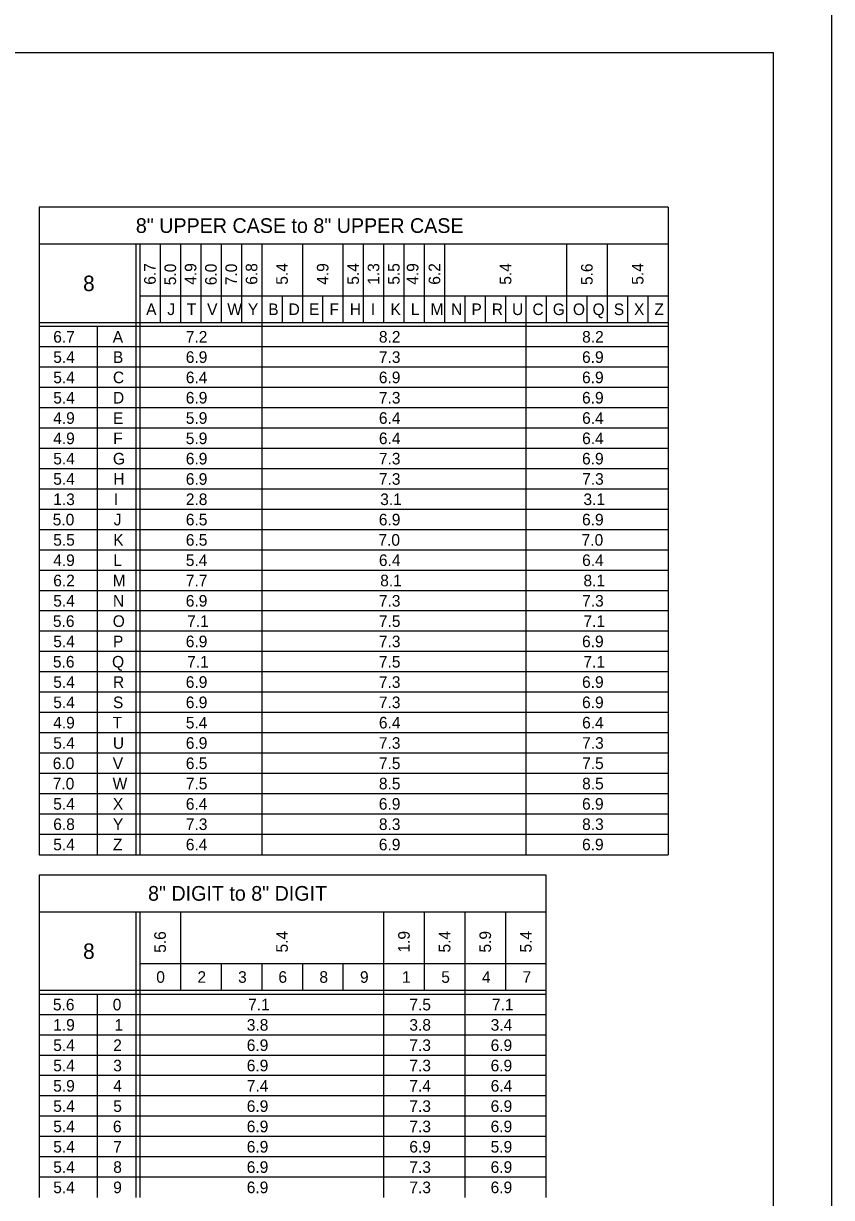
# Model space of a CAD drawing. Extents: x 637580 to 641849, y 297270 to 299646.
# Drawn here: x 640735.6 to 640944.3, y 298146.6 to 298450.1 of the extents above; entities that cross this region are included whole.
import ezdxf

# ---------------------------------------------------------------- set-up
doc = ezdxf.new("R2010")
doc.units = 0
for name, color, linetype in [('1', 7, 'Continuous'), ('2', 7, 'Continuous'), ('XCS-GRID-HVGL', 7, 'Continuous')]:
    doc.layers.add(name, color=color, linetype=linetype)

msp = doc.modelspace()

# ---------------------------------------------------------------- linework, layer by layer
at = {"layer": '1'}
for p in [(640143.31, 298442.63), (640929.31, 297878.63)]:
    msp.add_line(p, (640929.31, 298442.63), dxfattribs=at)
at = {"layer": '2'}
for p, q in [((640902.11, 298402.63), (640739.61, 298402.63)), ((640739.61, 298402.63), (640739.61, 298235.25)), ((640902.11, 298402.63), (640902.11, 298235.25)), ((640739.61, 298393.13), (640902.11, 298393.13)), ((640764.61, 298393.13), (640764.61, 298235.25)), ((640765.61, 298393.13), (640765.61, 298235.25)), ((640770.86, 298393.13), (640770.86, 298372.75)), ((640776.11, 298393.13), (640776.11, 298372.75)), ((640781.36, 298393.13), (640781.36, 298372.75)), ((640786.61, 298393.13), (640786.61, 298372.75)), ((640791.86, 298393.13), (640791.86, 298372.75)), ((640797.11, 298393.13), (640797.11, 298235.25)), ((640807.61, 298393.13), (640807.61, 298372.75)), ((640818.11, 298393.13), (640818.11, 298372.75)), ((640823.36, 298393.13), (640823.36, 298372.75)), ((640828.61, 298393.13), (640828.61, 298372.75)), ((640833.86, 298393.13), (640833.86, 298372.75)), ((640839.11, 298393.13), (640839.11, 298372.75)), ((640844.36, 298393.13), (640844.36, 298372.75)), ((640875.86, 298393.13), (640875.86, 298372.75)), ((640886.36, 298393.13), (640886.36, 298372.75)), ((640765.61, 298379.75), (640902.11, 298379.75)), ((640802.36, 298379.75), (640802.36, 298372.75)), ((640812.86, 298379.75), (640812.86, 298372.75)), ((640849.61, 298379.75), (640849.61, 298372.75)), ((640854.86, 298379.75), (640854.86, 298372.75)), ((640860.11, 298379.75), (640860.11, 298372.75)), ((640860.11, 298379.75), (640860.11, 298372.75)), ((640865.36, 298379.75), (640865.36, 298235.25)), ((640870.61, 298379.75), (640870.61, 298372.75)), ((640881.11, 298379.75), (640881.11, 298372.75)), ((640891.61, 298379.75), (640891.61, 298372.75)), ((640896.86, 298379.75), (640896.86, 298372.75)), ((640902.11, 298372.75), (640739.61, 298372.75)), ((640902.11, 298371.75), (640739.61, 298371.75)), ((640754.61, 298371.75), (640754.61, 298235.25)), ((640902.11, 298366.5), (640739.61, 298366.5)), ((640902.11, 298361.25), (640739.61, 298361.25)), ((640902.11, 298356), (640739.61, 298356)), ((640902.11, 298350.75), (640739.61, 298350.75)), ((640902.11, 298345.5), (640739.61, 298345.5)), ((640902.11, 298340.25), (640739.61, 298340.25)), ((640902.11, 298335), (640739.61, 298335)), ((640902.11, 298329.75), (640739.61, 298329.75)), ((640902.11, 298324.5), (640739.61, 298324.5)), ((640902.11, 298319.25), (640739.61, 298319.25)), ((640902.11, 298314), (640739.61, 298314)), ((640902.11, 298308.75), (640739.61, 298308.75)), ((640902.11, 298303.5), (640739.61, 298303.5)), ((640902.11, 298298.25), (640739.61, 298298.25)), ((640902.11, 298293), (640739.61, 298293)), ((640902.11, 298287.75), (640739.61, 298287.75)), ((640902.11, 298282.5), (640739.61, 298282.5)), ((640902.11, 298277.25), (640739.61, 298277.25)), ((640902.11, 298272), (640739.61, 298272)), ((640902.11, 298266.75), (640739.61, 298266.75)), ((640902.11, 298261.5), (640739.61, 298261.5)), ((640902.11, 298256.25), (640739.61, 298256.25)), ((640902.11, 298251), (640739.61, 298251)), ((640902.11, 298245.75), (640739.61, 298245.75)), ((640902.11, 298240.5), (640739.61, 298240.5)), ((640739.61, 298235.25), (640739.61, 298235.25)), ((640739.61, 298235.25), (640902.11, 298235.25)), ((640870.61, 298230), (640739.61, 298230)), ((640739.61, 298230), (640739.61, 298146.63)), ((640870.61, 298146.63), (640870.61, 298230)), ((640739.61, 298220.5), (640870.61, 298220.5)), ((640764.61, 298220.5), (640764.61, 298146.63)), ((640765.61, 298220.5), (640765.61, 298146.63)), ((640776.11, 298220.5), (640776.11, 298200.13)), ((640828.61, 298220.5), (640828.61, 298146.63)), ((640839.11, 298220.5), (640839.11, 298200.13)), ((640849.61, 298220.5), (640849.61, 298146.63)), ((640860.11, 298220.5), (640860.11, 298200.13)), ((640765.61, 298207.13), (640870.61, 298207.13)), ((640786.61, 298207.13), (640786.61, 298200.13)), ((640797.11, 298207.13), (640797.11, 298200.13)), ((640807.61, 298207.13), (640807.61, 298200.13)), ((640818.11, 298207.13), (640818.11, 298200.13)), ((640870.61, 298200.13), (640739.61, 298200.13)), ((640870.61, 298199.13), (640739.61, 298199.13)), ((640754.61, 298199.13), (640754.61, 298146.63)), ((640870.61, 298193.88), (640739.61, 298193.88)), ((640870.61, 298188.63), (640739.61, 298188.63)), ((640870.61, 298183.38), (640739.61, 298183.38)), ((640870.61, 298178.13), (640739.61, 298178.13)), ((640870.61, 298172.88), (640739.61, 298172.88)), ((640870.61, 298167.63), (640739.61, 298167.63)), ((640870.61, 298162.38), (640739.61, 298162.38)), ((640870.61, 298157.13), (640739.61, 298157.13)), ((640870.61, 298151.88), (640739.61, 298151.88))]:
    msp.add_line(p, q, dxfattribs=at)
at = {"layer": 'XCS-GRID-HVGL'}
msp.add_lwpolyline([(640103.31, 298457.63), (640944.31, 298457.63), (640944.31, 297863.63), (640103.31, 297863.63)], close=True, dxfattribs=at)

# ---------------------------------------------------------------- texts
at = {"layer": '2'}
for s, height, p in [('8" UPPER CASE to 8" UPPER CASE', 3.8, (640764.6, 298395.98)), ('8', 4, (640750.98, 298380.94)), ('A', 3, (640767.26, 298374.75)), ('J', 3, (640772.74, 298374.75)), ('T', 3, (640777.74, 298374.75)), ('V', 3, (640783.01, 298374.75)), ('W', 3, (640788.23, 298374.75)), ('Y', 3, (640793.54, 298374.75)), ('B', 3, (640798.8, 298374.75)), ('D', 3, (640804.05, 298374.75)), ('E', 3, (640809.32, 298374.75)), ('F', 3, (640814.62, 298374.75)), ('H', 3, (640819.89, 298374.75)), ('I', 3, (640825.3, 298374.75)), ('K', 3, (640830.39, 298374.75)), ('L', 3, (640835.64, 298374.75)), ('M', 3, (640840.73, 298374.75)), ('N', 3, (640846.05, 298374.75)), ('P', 3, (640851.3, 298374.75)), ('R', 3, (640856.55, 298374.75)), ('U', 3, (640861.79, 298374.75)), ('C', 3, (640867.05, 298374.75)), ('G', 3, (640872.3, 298374.75)), ('O', 3, (640877.51, 298374.75)), ('Q', 3, (640882.58, 298374.75)), ('S', 3, (640888.07, 298374.75)), ('X', 3, (640893.29, 298374.75)), ('Z', 3, (640898.55, 298374.75)), ('6.7', 3, (640743.26, 298367.63)), ('A', 3, (640758.63, 298367.63)), ('7.2', 3, (640777.51, 298367.63)), ('8.2', 3, (640827.39, 298367.63)), ('8.2', 3, (640879.89, 298367.63)), ('5.4', 3, (640743.26, 298362.38)), ('B', 3, (640758.68, 298362.38)), ('6.9', 3, (640777.5, 298362.38)), ('7.3', 3, (640827.39, 298362.38)), ('6.9', 3, (640879.87, 298362.38)), ('5.4', 3, (640743.26, 298357.13)), ('C', 3, (640758.68, 298357.13)), ('6.4', 3, (640777.51, 298357.13)), ('6.9', 3, (640827.37, 298357.13)), ('6.9', 3, (640879.87, 298357.13)), ('5.4', 3, (640743.26, 298351.88)), ('D', 3, (640758.68, 298351.88)), ('6.9', 3, (640777.5, 298351.88)), ('7.3', 3, (640827.39, 298351.88)), ('6.9', 3, (640879.87, 298351.88)), ('4.9', 3, (640743.25, 298346.63)), ('E', 3, (640758.69, 298346.63)), ('5.9', 3, (640777.5, 298346.63)), ('6.4', 3, (640827.39, 298346.63)), ('6.4', 3, (640879.89, 298346.63)), ('4.9', 3, (640743.25, 298341.38)), ('F', 3, (640758.75, 298341.38)), ('5.9', 3, (640777.5, 298341.38)), ('6.4', 3, (640827.39, 298341.38)), ('6.4', 3, (640879.89, 298341.38)), ('5.4', 3, (640743.26, 298336.13)), ('G', 3, (640758.68, 298336.13)), ('6.9', 3, (640777.5, 298336.13)), ('7.3', 3, (640827.39, 298336.13)), ('6.9', 3, (640879.87, 298336.13)), ('5.4', 3, (640743.26, 298330.88)), ('H', 3, (640758.76, 298330.88)), ('6.9', 3, (640777.5, 298330.88)), ('7.3', 3, (640827.39, 298330.88)), ('7.3', 3, (640879.89, 298330.88)), ('1.3', 3, (640743.26, 298325.63)), ('I', 3, (640758.93, 298325.63)), ('2.8', 3, (640777.51, 298325.63)), ('3.1', 3, (640827.73, 298325.63)), ('3.1', 3, (640880.23, 298325.63)), ('5.0', 3, (640743.13, 298320.38)), ('J', 3, (640758.87, 298320.38)), ('6.5', 3, (640777.51, 298320.38)), ('6.9', 3, (640827.37, 298320.38)), ('6.9', 3, (640879.87, 298320.38)), ('5.5', 3, (640743.26, 298315.13)), ('K', 3, (640758.76, 298315.13)), ('6.5', 3, (640777.51, 298315.13)), ('7.0', 3, (640827.26, 298315.13)), ('7.0', 3, (640879.76, 298315.13)), ('4.9', 3, (640743.25, 298309.88)), ('L', 3, (640758.76, 298309.88)), ('5.4', 3, (640777.51, 298309.88)), ('6.4', 3, (640827.39, 298309.88)), ('6.4', 3, (640879.89, 298309.88)), ('6.2', 3, (640743.26, 298304.63)), ('M', 3, (640758.61, 298304.63)), ('7.7', 3, (640777.51, 298304.63)), ('8.1', 3, (640827.73, 298304.63)), ('8.1', 3, (640880.23, 298304.63)), ('5.4', 3, (640743.26, 298299.38)), ('N', 3, (640758.68, 298299.38)), ('6.9', 3, (640777.5, 298299.38)), ('7.3', 3, (640827.39, 298299.38)), ('7.3', 3, (640879.89, 298299.38)), ('5.6', 3, (640743.18, 298294.13)), ('O', 3, (640758.63, 298294.13)), ('7.1', 3, (640777.85, 298294.13)), ('7.5', 3, (640827.39, 298294.13)), ('7.1', 3, (640880.23, 298294.13)), ('5.4', 3, (640743.26, 298288.88)), ('P', 3, (640758.68, 298288.88)), ('6.9', 3, (640777.5, 298288.88)), ('7.3', 3, (640827.39, 298288.88)), ('6.9', 3, (640879.87, 298288.88)), ('5.6', 3, (640743.18, 298283.63)), ('Q', 3, (640758.45, 298283.63)), ('7.1', 3, (640777.85, 298283.63)), ('7.5', 3, (640827.39, 298283.63)), ('7.1', 3, (640880.23, 298283.63)), ('5.4', 3, (640743.26, 298278.38)), ('R', 3, (640758.68, 298278.38)), ('6.9', 3, (640777.5, 298278.38)), ('7.3', 3, (640827.39, 298278.38)), ('6.9', 3, (640879.87, 298278.38)), ('5.4', 3, (640743.26, 298273.13)), ('S', 3, (640758.69, 298273.13)), ('6.9', 3, (640777.5, 298273.13)), ('7.3', 3, (640827.39, 298273.13)), ('6.9', 3, (640879.87, 298273.13)), ('4.9', 3, (640743.25, 298267.88)), ('T', 3, (640758.62, 298267.88)), ('5.4', 3, (640777.51, 298267.88)), ('6.4', 3, (640827.39, 298267.88)), ('6.4', 3, (640879.89, 298267.88)), ('5.4', 3, (640743.26, 298262.63)), ('U', 3, (640758.67, 298262.63)), ('6.9', 3, (640777.5, 298262.63)), ('7.3', 3, (640827.39, 298262.63)), ('7.3', 3, (640879.89, 298262.63)), ('6.0', 3, (640743.13, 298257.38)), ('V', 3, (640758.63, 298257.38)), ('6.5', 3, (640777.51, 298257.38)), ('7.5', 3, (640827.39, 298257.38)), ('7.5', 3, (640879.89, 298257.38)), ('7.0', 3, (640743.13, 298252.13)), ('W', 3, (640758.61, 298252.13)), ('7.5', 3, (640777.51, 298252.13)), ('8.5', 3, (640827.39, 298252.13)), ('8.5', 3, (640879.89, 298252.13)), ('5.4', 3, (640743.26, 298246.88)), ('X', 3, (640758.67, 298246.88)), ('6.4', 3, (640777.51, 298246.88)), ('6.9', 3, (640827.37, 298246.88)), ('6.9', 3, (640879.87, 298246.88)), ('6.8', 3, (640743.26, 298241.63)), ('Y', 3, (640758.67, 298241.63)), ('7.3', 3, (640777.51, 298241.63)), ('8.3', 3, (640827.39, 298241.63)), ('8.3', 3, (640879.89, 298241.63)), ('5.4', 3, (640743.26, 298236.38)), ('Z', 3, (640758.68, 298236.38)), ('6.4', 3, (640777.51, 298236.38)), ('6.9', 3, (640827.37, 298236.38)), ('6.9', 3, (640879.87, 298236.38)), ('8" DIGIT to 8" DIGIT', 3.8, (640767.76, 298223.35)), ('8', 4, (640750.98, 298208.31)), ('0', 3, (640769.88, 298202.13)), ('2', 3, (640780.51, 298202.13)), ('3', 3, (640791.01, 298202.13)), ('6', 3, (640801.43, 298202.13)), ('8', 3, (640812.01, 298202.13)), ('9', 3, (640822.5, 298202.13)), ('1', 3, (640833.35, 298202.13)), ('5', 3, (640843.51, 298202.13)), ('4', 3, (640854.01, 298202.13)), ('7', 3, (640864.51, 298202.13)), ('5.6', 3, (640743.18, 298195)), ('0', 3, (640758.63, 298195)), ('7.1', 3, (640793.6, 298195)), ('7.5', 3, (640835.26, 298195)), ('7.1', 3, (640856.6, 298195)), ('1.9', 3, (640743.25, 298189.75)), ('1', 3, (640759.1, 298189.75)), ('3.8', 3, (640793.26, 298189.75)), ('3.8', 3, (640835.26, 298189.75)), ('3.4', 3, (640856.26, 298189.75)), ('5.4', 3, (640743.26, 298184.5)), ('2', 3, (640758.76, 298184.5)), ('6.9', 3, (640793.25, 298184.5)), ('7.3', 3, (640835.26, 298184.5)), ('6.9', 3, (640856.25, 298184.5)), ('5.4', 3, (640743.26, 298179.25)), ('3', 3, (640758.76, 298179.25)), ('6.9', 3, (640793.25, 298179.25)), ('7.3', 3, (640835.26, 298179.25)), ('6.9', 3, (640856.25, 298179.25)), ('5.9', 3, (640743.25, 298174)), ('4', 3, (640758.76, 298174)), ('7.4', 3, (640793.26, 298174)), ('7.4', 3, (640835.26, 298174)), ('6.4', 3, (640856.26, 298174)), ('5.4', 3, (640743.26, 298168.75)), ('5', 3, (640758.76, 298168.75)), ('6.9', 3, (640793.25, 298168.75)), ('7.3', 3, (640835.26, 298168.75)), ('6.9', 3, (640856.25, 298168.75)), ('5.4', 3, (640743.26, 298163.5)), ('6', 3, (640758.68, 298163.5)), ('6.9', 3, (640793.25, 298163.5)), ('7.3', 3, (640835.26, 298163.5)), ('6.9', 3, (640856.25, 298163.5)), ('5.4', 3, (640743.26, 298158.25)), ('7', 3, (640758.76, 298158.25)), ('6.9', 3, (640793.25, 298158.25)), ('6.9', 3, (640835.25, 298158.25)), ('5.9', 3, (640856.25, 298158.25)), ('5.4', 3, (640743.26, 298153)), ('8', 3, (640758.76, 298153)), ('6.9', 3, (640793.25, 298153)), ('7.3', 3, (640835.26, 298153)), ('6.9', 3, (640856.25, 298153)), ('5.4', 3, (640743.26, 298147.75)), ('9', 3, (640758.75, 298147.75)), ('6.9', 3, (640793.25, 298147.75)), ('7.3', 3, (640835.26, 298147.75)), ('6.9', 3, (640856.25, 298147.75))]:
    msp.add_text(s, height=height, dxfattribs=at).set_placement(p)
for s, p in [('6.7', (640769.74, 298382.59)), ('5.0', (640774.99, 298382.46)), ('4.9', (640780.24, 298382.58)), ('6.0', (640785.49, 298382.46)), ('7.0', (640790.74, 298382.46)), ('6.8', (640795.99, 298382.59)), ('5.4', (640803.86, 298382.59)), ('4.9', (640814.36, 298382.58)), ('5.4', (640822.24, 298382.59)), ('1.3', (640827.49, 298382.59)), ('5.5', (640832.74, 298382.59)), ('4.9', (640837.6, 298382.58)), ('6.2', (640843.24, 298382.59)), ('5.4', (640861.61, 298382.59)), ('5.6', (640882.61, 298382.51)), ('5.4', (640895.74, 298382.59)), ('5.6', (640772.36, 298209.88)), ('5.4', (640803.86, 298209.96)), ('1.9', (640835.36, 298209.95)), ('5.4', (640845.86, 298209.96)), ('5.9', (640856.36, 298209.95)), ('5.4', (640866.86, 298209.96))]:
    msp.add_text(s, height=3, rotation=90, dxfattribs=at).set_placement(p)

doc.saveas('drawing.dxf')
